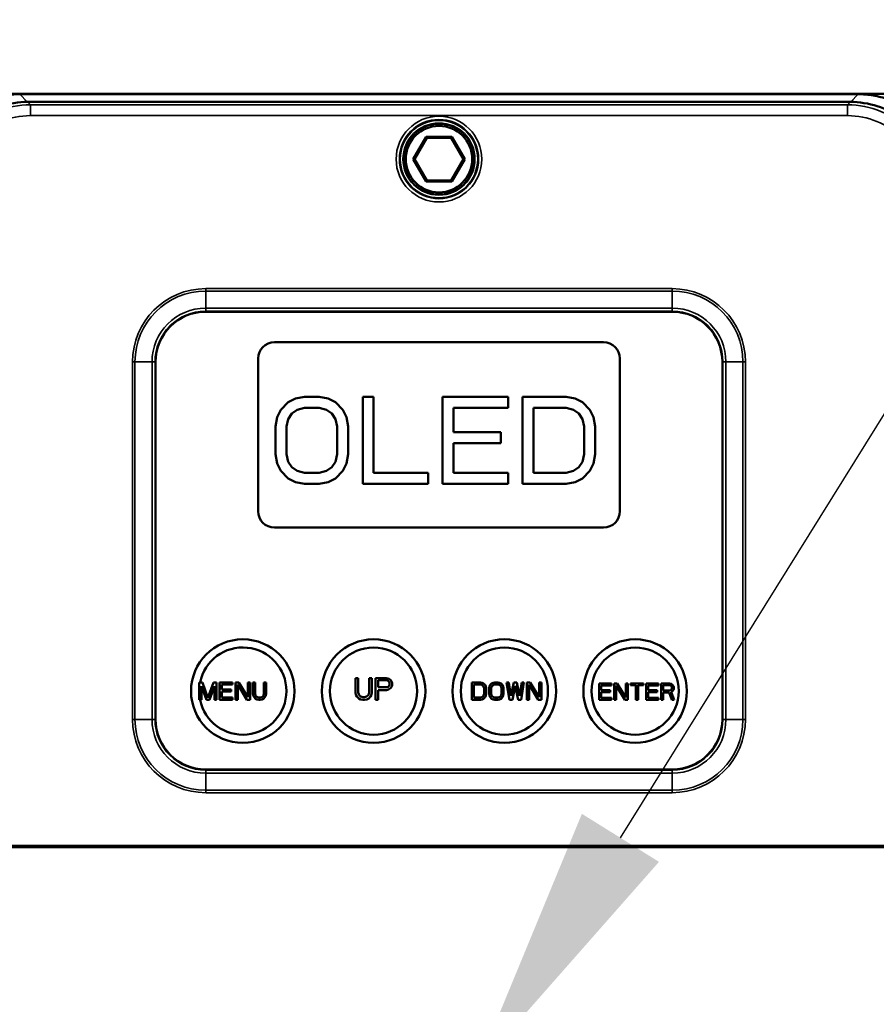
# Model space of a CAD drawing. Header units: millimetres. Extents: x 50 to 3176, y 50 to 2109.
# Tile 667 of 817: x 2328 to 2407, y 1074 to 1164. Entities that reach past the tile are written whole.
import ezdxf

# ---------------------------------------------------------------- set-up
doc = ezdxf.new("R2010")
doc.units = ezdxf.units.MM
doc.header["$LTSCALE"] = 10
for name, color, linetype, lineweight in [('Dimension (ISO)', 7, 'Continuous', 25), ('Visible (ISO)', 7, 'Continuous', 50), ('Visible Narrow (ISO)', 7, 'Continuous', 35)]:
    doc.layers.add(name, color=color, linetype=linetype, lineweight=lineweight)
doc.styles.add('Note Text (ANSI)', font='tahoma.ttf')
doc.dimstyles.new('Default (ISO)', dxfattribs={"dimscale": 10, "dimtxt": 1, "dimasz": 2.5, "dimexe": 3.175, "dimexo": 0, "dimgap": 0.762, "dimtad": 1, "dimrnd": 1e-08, "dimzin": 0, "dimdsep": 46, "dimtxsty": 'Note Text (ANSI)', "dimcen": 0.09, "dimdle": 10, "dimclrd": 1, "dimclre": 1, "dimclrt": 1, "dimazin": 0, "dimtfac": 3.5052, "dimtmove": 0, "dimatfit": 3, "dimfxl": 1, "dimtolj": 1, "dimtzin": 0, "dimlwd": -1, "dimlwe": -1, "dimarcsym": 0})

# ---------------------------------------------------------------- blocks, each defined once
blk = doc.blocks.new('*D13')
at = {"layer": 'Defpoints', "color": 0, "transparency": 16777216}
for p in [(2370.247, 1067.721), (2363.375, 1056.686)]:
    blk.add_point(p, dxfattribs=at)
at = {"layer": 'Dimension (ISO)', "color": 1, "transparency": 16777216}
for p, q in [((2383.462, 1088.942), (2521.218, 1310.149)), ((2363.375, 1056.686), (2370.247, 1067.721)), ((2350.159, 1035.464), (2336.944, 1014.243))]:
    blk.add_line(p, q, dxfattribs=at)
for points in [[(2379.925, 1091.145), (2386.999, 1086.74), (2370.247, 1067.721)], [(2346.622, 1037.667), (2353.696, 1033.262), (2363.375, 1056.686)]]:
    blk.add_solid(points, dxfattribs=at)
at = {"layer": 'Dimension (ISO)', "color": 1, "transparency": 16777216, "insert": (2422.55, 1190.872), "char_height": 10, "attachment_point": 1, "rotation": 58.08753, "style": 'Note Text (ANSI)'}
blk.add_mtext('\\A1;∅13.00 mm [∅0.512 in]', dxfattribs=at)

msp = doc.modelspace()

# ---------------------------------------------------------------- linework, layer by layer
at = {"layer": 'Visible (ISO)'}
for p, q in [((2226.3343, 1157.2033), (2507.2872, 1157.2033)), ((2328.3377, 1157.1603), (2405.2839, 1157.1603)), ((2329.0649, 1156.448), (2404.5567, 1156.448)), ((2365.628, 1153.2518), (2364.4453, 1151.2033)), ((2364.5608, 1151.2033), (2365.6858, 1153.1518)), ((2365.628, 1153.2518), (2367.9935, 1153.2518)), ((2365.6858, 1153.1518), (2365.628, 1153.2518)), ((2365.6858, 1153.1518), (2367.9358, 1153.1518)), ((2367.9358, 1153.1518), (2367.9935, 1153.2518)), ((2367.9358, 1153.1518), (2369.0608, 1151.2033)), ((2369.1762, 1151.2033), (2367.9935, 1153.2518)), ((2364.4453, 1151.2033), (2365.628, 1149.1547)), ((2364.5608, 1151.2033), (2364.4453, 1151.2033)), ((2365.6858, 1149.2547), (2364.5608, 1151.2033)), ((2369.0608, 1151.2033), (2367.9358, 1149.2547)), ((2367.9935, 1149.1547), (2369.1762, 1151.2033)), ((2369.0608, 1151.2033), (2369.1762, 1151.2033)), ((2365.6858, 1149.2547), (2365.628, 1149.1547)), ((2367.9935, 1149.1547), (2365.628, 1149.1547)), ((2367.9358, 1149.2547), (2365.6858, 1149.2547)), ((2367.9358, 1149.2547), (2367.9935, 1149.1547)), ((2388.2108, 1137.2033), (2345.4108, 1137.2033)), ((2381.9108, 1134.4033), (2351.7108, 1134.4033)), ((2350.2108, 1132.9033), (2350.2108, 1118.9033)), ((2383.4108, 1118.9033), (2383.4108, 1132.9033)), ((2340.8108, 1132.6033), (2340.8108, 1099.8033)), ((2392.8108, 1099.8033), (2392.8108, 1132.6033)), ((2352.9774, 1128.8926), (2353.6441, 1129.2331)), ((2353.6441, 1129.2331), (2354.4774, 1129.4033)), ((2355.8108, 1129.4033), (2354.4774, 1129.4033)), ((2355.8108, 1129.4033), (2356.6441, 1129.2331)), ((2356.6441, 1129.2331), (2357.3108, 1128.8926)), ((2359.8108, 1129.4033), (2359.8108, 1121.4033)), ((2360.8108, 1129.4033), (2359.8108, 1129.4033)), ((2360.8108, 1122.4246), (2360.8108, 1129.4033)), ((2373.1441, 1129.4033), (2367.1441, 1129.4033)), ((2367.1441, 1129.4033), (2367.1441, 1121.4033)), ((2373.1441, 1128.382), (2373.1441, 1129.4033)), ((2378.4774, 1129.4033), (2374.4774, 1129.4033)), ((2374.4774, 1129.4033), (2374.4774, 1121.4033)), ((2378.4774, 1129.4033), (2379.3108, 1129.2331)), ((2379.3108, 1129.2331), (2379.9774, 1128.8926)), ((2351.9774, 1127.5309), (2352.3108, 1128.2118)), ((2352.3108, 1128.2118), (2352.9774, 1128.8926)), ((2353.8108, 1128.2118), (2353.3108, 1127.8714)), ((2354.4774, 1128.382), (2353.8108, 1128.2118)), ((2354.4774, 1128.382), (2355.8108, 1128.382)), ((2356.4774, 1128.2118), (2355.8108, 1128.382)), ((2356.9774, 1127.8714), (2356.4774, 1128.2118)), ((2357.3108, 1128.8926), (2357.9774, 1128.2118)), ((2357.9774, 1128.2118), (2358.3108, 1127.5309)), ((2368.1441, 1126.1692), (2368.1441, 1128.382)), ((2368.1441, 1128.382), (2373.1441, 1128.382)), ((2375.4774, 1128.382), (2378.4774, 1128.382)), ((2375.4774, 1122.4246), (2375.4774, 1128.382)), ((2379.1441, 1128.2118), (2378.4774, 1128.382)), ((2379.6441, 1127.8714), (2379.1441, 1128.2118)), ((2379.9774, 1128.8926), (2380.6441, 1128.2118)), ((2380.6441, 1128.2118), (2380.9774, 1127.5309)), ((2351.8108, 1126.6799), (2351.9774, 1127.5309)), ((2352.9774, 1127.3607), (2352.8108, 1126.6799)), ((2353.3108, 1127.8714), (2352.9774, 1127.3607)), ((2357.3108, 1127.3607), (2356.9774, 1127.8714)), ((2357.4774, 1126.6799), (2357.3108, 1127.3607)), ((2358.3108, 1127.5309), (2358.4774, 1126.6799)), ((2379.9774, 1127.3607), (2379.6441, 1127.8714)), ((2380.1441, 1126.6799), (2379.9774, 1127.3607)), ((2380.9774, 1127.5309), (2381.1441, 1126.6799)), ((2351.8108, 1126.6799), (2351.8108, 1124.1267)), ((2352.8108, 1124.1267), (2352.8108, 1126.6799)), ((2357.4774, 1126.6799), (2357.4774, 1124.1267)), ((2358.4774, 1124.1267), (2358.4774, 1126.6799)), ((2380.1441, 1126.6799), (2380.1441, 1124.1267)), ((2381.1441, 1124.1267), (2381.1441, 1126.6799)), ((2372.4774, 1126.1692), (2368.1441, 1126.1692)), ((2372.4774, 1125.148), (2372.4774, 1126.1692)), ((2368.1441, 1122.4246), (2368.1441, 1125.148)), ((2368.1441, 1125.148), (2372.4774, 1125.148)), ((2351.9774, 1123.2756), (2351.8108, 1124.1267)), ((2352.8108, 1124.1267), (2352.9774, 1123.4458)), ((2357.3108, 1123.4458), (2357.4774, 1124.1267)), ((2358.4774, 1124.1267), (2358.3108, 1123.2756)), ((2379.9774, 1123.4458), (2380.1441, 1124.1267)), ((2381.1441, 1124.1267), (2380.9774, 1123.2756)), ((2352.3108, 1122.5948), (2351.9774, 1123.2756)), ((2352.9774, 1123.4458), (2353.3108, 1122.9352)), ((2353.3108, 1122.9352), (2353.8108, 1122.5948)), ((2356.4774, 1122.5948), (2356.9774, 1122.9352)), ((2356.9774, 1122.9352), (2357.3108, 1123.4458)), ((2358.3108, 1123.2756), (2357.9774, 1122.5948)), ((2379.1441, 1122.5948), (2379.6441, 1122.9352)), ((2379.6441, 1122.9352), (2379.9774, 1123.4458)), ((2380.9774, 1123.2756), (2380.6441, 1122.5948)), ((2352.9774, 1121.9139), (2352.3108, 1122.5948)), ((2353.6441, 1121.5735), (2352.9774, 1121.9139)), ((2353.8108, 1122.5948), (2354.4774, 1122.4246)), ((2355.8108, 1122.4246), (2354.4774, 1122.4246)), ((2355.8108, 1122.4246), (2356.4774, 1122.5948)), ((2357.3108, 1121.9139), (2356.6441, 1121.5735)), ((2357.9774, 1122.5948), (2357.3108, 1121.9139)), ((2365.8108, 1122.4246), (2360.8108, 1122.4246)), ((2365.8108, 1121.4033), (2365.8108, 1122.4246)), ((2373.1441, 1122.4246), (2368.1441, 1122.4246)), ((2373.1441, 1121.4033), (2373.1441, 1122.4246)), ((2378.4774, 1122.4246), (2375.4774, 1122.4246)), ((2378.4774, 1122.4246), (2379.1441, 1122.5948)), ((2379.9774, 1121.9139), (2379.3108, 1121.5735)), ((2380.6441, 1122.5948), (2379.9774, 1121.9139)), ((2354.4774, 1121.4033), (2353.6441, 1121.5735)), ((2354.4774, 1121.4033), (2355.8108, 1121.4033)), ((2356.6441, 1121.5735), (2355.8108, 1121.4033)), ((2359.8108, 1121.4033), (2365.8108, 1121.4033)), ((2367.1441, 1121.4033), (2373.1441, 1121.4033)), ((2374.4774, 1121.4033), (2378.4774, 1121.4033)), ((2379.3108, 1121.5735), (2378.4774, 1121.4033)), ((2351.7108, 1117.4033), (2381.9108, 1117.4033)), ((2344.8108, 1103.2033), (2344.8108, 1101.6033)), ((2345.1108, 1103.2033), (2344.8108, 1103.2033)), ((2345.4774, 1101.6033), (2345.0108, 1102.8629)), ((2345.0108, 1101.6033), (2345.0108, 1102.8629)), ((2345.1108, 1103.2033), (2345.6108, 1101.7735)), ((2345.6108, 1101.7735), (2346.1108, 1103.2033)), ((2346.2108, 1102.8629), (2345.7441, 1101.6033)), ((2346.4108, 1103.2033), (2346.1108, 1103.2033)), ((2346.2108, 1102.8629), (2346.2108, 1101.6033)), ((2346.4108, 1101.6033), (2346.4108, 1103.2033)), ((2346.6774, 1103.2033), (2346.6774, 1101.6033)), ((2347.8774, 1103.2033), (2346.6774, 1103.2033)), ((2346.8774, 1102.999), (2347.8774, 1102.999)), ((2346.8774, 1102.5565), (2346.8774, 1102.999)), ((2347.8774, 1102.999), (2347.8774, 1103.2033)), ((2348.1441, 1103.2033), (2348.1441, 1101.6033)), ((2348.4441, 1103.2033), (2348.1441, 1103.2033)), ((2348.3441, 1101.6033), (2348.3441, 1102.999)), ((2349.1774, 1101.6033), (2348.3441, 1102.999)), ((2348.4441, 1103.2033), (2349.2774, 1101.8416)), ((2349.2774, 1103.2033), (2349.2774, 1101.8416)), ((2349.4774, 1103.2033), (2349.2774, 1103.2033)), ((2349.4774, 1101.6033), (2349.4774, 1103.2033)), ((2349.7441, 1103.2033), (2349.7441, 1102.148)), ((2349.9441, 1103.2033), (2349.7441, 1103.2033)), ((2349.9441, 1102.148), (2349.9441, 1103.2033)), ((2350.7441, 1103.2033), (2350.7441, 1102.148)), ((2350.9441, 1103.2033), (2350.7441, 1103.2033)), ((2350.9441, 1102.148), (2350.9441, 1103.2033)), ((2359.1508, 1103.6033), (2359.1508, 1102.2841)), ((2359.4008, 1103.6033), (2359.1508, 1103.6033)), ((2359.4008, 1102.2841), (2359.4008, 1103.6033)), ((2360.4008, 1103.6033), (2360.4008, 1102.2841)), ((2360.6508, 1103.6033), (2360.4008, 1103.6033)), ((2360.6508, 1102.2841), (2360.6508, 1103.6033)), ((2360.9841, 1103.6033), (2360.9841, 1101.6033)), ((2361.9841, 1103.6033), (2360.9841, 1103.6033)), ((2361.2341, 1102.7522), (2361.2341, 1103.3905)), ((2361.2341, 1103.3905), (2362.0258, 1103.3905)), ((2361.9841, 1103.6033), (2362.1924, 1103.5607)), ((2362.1508, 1103.348), (2362.0258, 1103.3905)), ((2362.2341, 1103.2629), (2362.1508, 1103.348)), ((2362.1508, 1102.7948), (2362.2341, 1102.8799)), ((2362.1924, 1103.5607), (2362.3591, 1103.4331)), ((2362.2758, 1103.1352), (2362.2341, 1103.2629)), ((2362.2341, 1102.8799), (2362.2758, 1103.0075)), ((2362.2758, 1103.1352), (2362.2758, 1103.0075)), ((2362.3591, 1103.4331), (2362.4841, 1103.2629)), ((2362.4841, 1102.8373), (2362.3591, 1102.6671)), ((2362.4841, 1103.2629), (2362.5258, 1103.1352)), ((2362.5258, 1102.965), (2362.4841, 1102.8373)), ((2362.5258, 1102.965), (2362.5258, 1103.1352)), ((2370.6108, 1103.2033), (2369.8108, 1103.2033)), ((2369.8108, 1103.2033), (2369.8108, 1101.6033)), ((2370.0108, 1102.999), (2370.6108, 1102.999)), ((2370.0108, 1101.8075), (2370.0108, 1102.999)), ((2370.6108, 1103.2033), (2370.7774, 1103.1692)), ((2370.7441, 1102.965), (2370.6108, 1102.999)), ((2370.8441, 1102.8969), (2370.7441, 1102.965)), ((2370.7774, 1103.1692), (2370.9108, 1103.1012)), ((2370.9108, 1102.7948), (2370.8441, 1102.8969)), ((2370.9108, 1103.1012), (2371.0441, 1102.965)), ((2371.0441, 1102.965), (2371.1108, 1102.8288)), ((2371.1108, 1102.8288), (2371.1441, 1102.6586)), ((2371.4108, 1102.6586), (2371.4441, 1102.8288)), ((2371.4441, 1102.8288), (2371.5108, 1102.965)), ((2371.5108, 1102.965), (2371.6441, 1103.1012)), ((2371.6441, 1103.1012), (2371.7774, 1103.1692)), ((2371.7108, 1102.8969), (2371.6441, 1102.7948)), ((2371.8108, 1102.965), (2371.7108, 1102.8969)), ((2371.7774, 1103.1692), (2371.9441, 1103.2033)), ((2371.9441, 1102.999), (2371.8108, 1102.965)), ((2372.2108, 1103.2033), (2371.9441, 1103.2033)), ((2371.9441, 1102.999), (2372.2108, 1102.999)), ((2372.2108, 1103.2033), (2372.3774, 1103.1692)), ((2372.3441, 1102.965), (2372.2108, 1102.999)), ((2372.4441, 1102.8969), (2372.3441, 1102.965)), ((2372.3774, 1103.1692), (2372.5108, 1103.1012)), ((2372.5108, 1102.7948), (2372.4441, 1102.8969)), ((2372.5108, 1103.1012), (2372.6441, 1102.965)), ((2372.6441, 1102.965), (2372.7108, 1102.8288)), ((2372.7108, 1102.8288), (2372.7441, 1102.6586)), ((2373.2774, 1101.6033), (2373.0108, 1103.2033)), ((2373.2108, 1103.2033), (2373.0108, 1103.2033)), ((2373.2108, 1103.2033), (2373.4108, 1101.9777)), ((2373.4108, 1101.9777), (2373.6774, 1103.2033)), ((2373.8108, 1102.8969), (2373.5441, 1101.6033)), ((2373.9441, 1103.2033), (2373.6774, 1103.2033)), ((2374.0774, 1101.6033), (2373.8108, 1102.8969)), ((2373.9441, 1103.2033), (2374.2108, 1101.9777)), ((2374.2108, 1101.9777), (2374.4108, 1103.2033)), ((2374.6108, 1103.2033), (2374.3441, 1101.6033)), ((2374.6108, 1103.2033), (2374.4108, 1103.2033)), ((2374.8774, 1103.2033), (2374.8774, 1101.6033)), ((2375.1774, 1103.2033), (2374.8774, 1103.2033)), ((2375.0774, 1101.6033), (2375.0774, 1102.999)), ((2375.9108, 1101.6033), (2375.0774, 1102.999)), ((2375.1774, 1103.2033), (2376.0108, 1101.8416)), ((2376.0108, 1103.2033), (2376.0108, 1101.8416)), ((2376.2108, 1103.2033), (2376.0108, 1103.2033)), ((2376.2108, 1101.6033), (2376.2108, 1103.2033)), ((2381.5108, 1103.1033), (2381.5108, 1101.6033)), ((2382.6358, 1103.1033), (2381.5108, 1103.1033)), ((2381.6983, 1102.9118), (2382.6358, 1102.9118)), ((2381.6983, 1102.4969), (2381.6983, 1102.9118)), ((2382.6358, 1102.9118), (2382.6358, 1103.1033)), ((2382.8858, 1103.1033), (2382.8858, 1101.6033)), ((2383.167, 1103.1033), (2382.8858, 1103.1033)), ((2383.0733, 1101.6033), (2383.0733, 1102.9118)), ((2383.8545, 1101.6033), (2383.0733, 1102.9118)), ((2383.167, 1103.1033), (2383.9483, 1101.8267)), ((2383.9483, 1103.1033), (2383.9483, 1101.8267)), ((2384.1358, 1103.1033), (2383.9483, 1103.1033)), ((2384.1358, 1101.6033), (2384.1358, 1103.1033)), ((2385.5733, 1103.1033), (2384.3858, 1103.1033)), ((2384.3858, 1103.1033), (2384.3858, 1102.9437)), ((2384.3858, 1102.9437), (2384.8858, 1102.9437)), ((2384.8858, 1102.9437), (2384.8858, 1101.6033)), ((2385.0733, 1102.9437), (2385.5733, 1102.9437)), ((2385.0733, 1101.6033), (2385.0733, 1102.9437)), ((2385.5733, 1102.9437), (2385.5733, 1103.1033)), ((2385.8233, 1103.1033), (2385.8233, 1101.6033)), ((2386.9483, 1103.1033), (2385.8233, 1103.1033)), ((2386.0108, 1102.9118), (2386.9483, 1102.9118)), ((2386.0108, 1102.4969), (2386.0108, 1102.9118)), ((2386.9483, 1102.9118), (2386.9483, 1103.1033)), ((2387.1983, 1103.1033), (2387.1983, 1101.6033)), ((2387.9483, 1103.1033), (2387.1983, 1103.1033)), ((2387.3858, 1102.465), (2387.3858, 1102.9437)), ((2387.3858, 1102.9437), (2387.9795, 1102.9437)), ((2387.9483, 1103.1033), (2388.1045, 1103.0714)), ((2388.0733, 1102.9118), (2387.9795, 1102.9437)), ((2388.1358, 1102.848), (2388.0733, 1102.9118)), ((2388.1045, 1103.0714), (2388.2295, 1102.9756)), ((2388.167, 1102.7522), (2388.1358, 1102.848)), ((2388.2295, 1102.9756), (2388.3233, 1102.848)), ((2388.3233, 1102.848), (2388.3545, 1102.7522)), ((2347.7441, 1102.5565), (2346.8774, 1102.5565)), ((2346.8774, 1102.3522), (2347.7441, 1102.3522)), ((2346.8774, 1101.8075), (2346.8774, 1102.3522)), ((2347.7441, 1102.3522), (2347.7441, 1102.5565)), ((2349.7774, 1101.9777), (2349.7441, 1102.148)), ((2349.8441, 1101.8416), (2349.7774, 1101.9777)), ((2349.9441, 1102.148), (2349.9774, 1102.0118)), ((2349.9774, 1102.0118), (2350.0441, 1101.9097)), ((2350.6441, 1101.9097), (2350.7108, 1102.0118)), ((2350.7108, 1102.0118), (2350.7441, 1102.148)), ((2350.9108, 1101.9777), (2350.8441, 1101.8416)), ((2350.9441, 1102.148), (2350.9108, 1101.9777)), ((2359.1924, 1102.0714), (2359.1508, 1102.2841)), ((2359.2758, 1101.9012), (2359.1924, 1102.0714)), ((2359.4008, 1102.2841), (2359.4424, 1102.1139)), ((2359.4424, 1102.1139), (2359.5258, 1101.9863)), ((2359.5258, 1101.9863), (2359.6508, 1101.9012)), ((2360.1508, 1101.9012), (2360.2758, 1101.9863)), ((2360.2758, 1101.9863), (2360.3591, 1102.1139)), ((2360.3591, 1102.1139), (2360.4008, 1102.2841)), ((2360.6091, 1102.0714), (2360.5258, 1101.9012)), ((2360.6508, 1102.2841), (2360.6091, 1102.0714)), ((2362.0258, 1102.7522), (2361.2341, 1102.7522)), ((2361.2341, 1102.4969), (2361.9841, 1102.4969)), ((2361.2341, 1101.6033), (2361.2341, 1102.4969)), ((2362.1924, 1102.5395), (2361.9841, 1102.4969)), ((2362.0258, 1102.7522), (2362.1508, 1102.7948)), ((2362.3591, 1102.6671), (2362.1924, 1102.5395)), ((2370.8441, 1101.9097), (2370.9108, 1102.0118)), ((2370.9441, 1102.6586), (2370.9108, 1102.7948)), ((2370.9108, 1102.0118), (2370.9441, 1102.148)), ((2370.9441, 1102.6586), (2370.9441, 1102.148)), ((2371.1108, 1101.9777), (2371.0441, 1101.8416)), ((2371.1441, 1102.148), (2371.1108, 1101.9777)), ((2371.1441, 1102.148), (2371.1441, 1102.6586)), ((2371.4108, 1102.6586), (2371.4108, 1102.148)), ((2371.4441, 1101.9777), (2371.4108, 1102.148)), ((2371.5108, 1101.8416), (2371.4441, 1101.9777)), ((2371.6441, 1102.7948), (2371.6108, 1102.6586)), ((2371.6108, 1102.148), (2371.6108, 1102.6586)), ((2371.6108, 1102.148), (2371.6441, 1102.0118)), ((2371.6441, 1102.0118), (2371.7108, 1101.9097)), ((2372.4441, 1101.9097), (2372.5108, 1102.0118)), ((2372.5441, 1102.6586), (2372.5108, 1102.7948)), ((2372.5108, 1102.0118), (2372.5441, 1102.148)), ((2372.5441, 1102.6586), (2372.5441, 1102.148)), ((2372.7108, 1101.9777), (2372.6441, 1101.8416)), ((2372.7441, 1102.148), (2372.7108, 1101.9777)), ((2372.7441, 1102.148), (2372.7441, 1102.6586)), ((2382.5108, 1102.4969), (2381.6983, 1102.4969)), ((2381.6983, 1102.3054), (2382.5108, 1102.3054)), ((2381.6983, 1101.7948), (2381.6983, 1102.3054)), ((2382.5108, 1102.3054), (2382.5108, 1102.4969)), ((2386.8233, 1102.4969), (2386.0108, 1102.4969)), ((2386.0108, 1102.3054), (2386.8233, 1102.3054)), ((2386.0108, 1101.7948), (2386.0108, 1102.3054)), ((2386.8233, 1102.3054), (2386.8233, 1102.4969)), ((2387.9795, 1102.465), (2387.3858, 1102.465)), ((2387.3858, 1102.2735), (2387.917, 1102.2735)), ((2387.3858, 1101.6033), (2387.3858, 1102.2735)), ((2388.167, 1101.6033), (2387.917, 1102.2735)), ((2387.9795, 1102.465), (2388.0733, 1102.4969)), ((2388.0733, 1102.4969), (2388.1358, 1102.5607)), ((2388.2295, 1102.4012), (2388.1045, 1102.3373)), ((2388.1045, 1102.3373), (2388.3858, 1101.6033)), ((2388.1358, 1102.5607), (2388.167, 1102.6565)), ((2388.167, 1102.7522), (2388.167, 1102.6565)), ((2388.3233, 1102.5288), (2388.2295, 1102.4012)), ((2388.3545, 1102.6246), (2388.3233, 1102.5288)), ((2388.3545, 1102.6246), (2388.3545, 1102.7522)), ((2344.8108, 1101.6033), (2345.0108, 1101.6033)), ((2345.4774, 1101.6033), (2345.7441, 1101.6033)), ((2346.2108, 1101.6033), (2346.4108, 1101.6033)), ((2346.6774, 1101.6033), (2347.8774, 1101.6033)), ((2347.8774, 1101.8075), (2346.8774, 1101.8075)), ((2347.8774, 1101.6033), (2347.8774, 1101.8075)), ((2348.1441, 1101.6033), (2348.3441, 1101.6033)), ((2349.1774, 1101.6033), (2349.4774, 1101.6033)), ((2349.9774, 1101.7054), (2349.8441, 1101.8416)), ((2350.1108, 1101.6373), (2349.9774, 1101.7054)), ((2350.0441, 1101.9097), (2350.1441, 1101.8416)), ((2350.2774, 1101.6033), (2350.1108, 1101.6373)), ((2350.1441, 1101.8416), (2350.2774, 1101.8075)), ((2350.4108, 1101.8075), (2350.2774, 1101.8075)), ((2350.2774, 1101.6033), (2350.4108, 1101.6033)), ((2350.4108, 1101.8075), (2350.5441, 1101.8416)), ((2350.5774, 1101.6373), (2350.4108, 1101.6033)), ((2350.5441, 1101.8416), (2350.6441, 1101.9097)), ((2350.7108, 1101.7054), (2350.5774, 1101.6373)), ((2350.8441, 1101.8416), (2350.7108, 1101.7054)), ((2359.4424, 1101.7309), (2359.2758, 1101.9012)), ((2359.6091, 1101.6458), (2359.4424, 1101.7309)), ((2359.8174, 1101.6033), (2359.6091, 1101.6458)), ((2359.6508, 1101.9012), (2359.8174, 1101.8586)), ((2359.9841, 1101.8586), (2359.8174, 1101.8586)), ((2359.8174, 1101.6033), (2359.9841, 1101.6033)), ((2359.9841, 1101.8586), (2360.1508, 1101.9012)), ((2360.1924, 1101.6458), (2359.9841, 1101.6033)), ((2360.3591, 1101.7309), (2360.1924, 1101.6458)), ((2360.5258, 1101.9012), (2360.3591, 1101.7309)), ((2360.9841, 1101.6033), (2361.2341, 1101.6033)), ((2369.8108, 1101.6033), (2370.6108, 1101.6033)), ((2370.6108, 1101.8075), (2370.0108, 1101.8075)), ((2370.6108, 1101.8075), (2370.7441, 1101.8416)), ((2370.7774, 1101.6373), (2370.6108, 1101.6033)), ((2370.7441, 1101.8416), (2370.8441, 1101.9097)), ((2370.9108, 1101.7054), (2370.7774, 1101.6373)), ((2371.0441, 1101.8416), (2370.9108, 1101.7054)), ((2371.6441, 1101.7054), (2371.5108, 1101.8416)), ((2371.7774, 1101.6373), (2371.6441, 1101.7054)), ((2371.7108, 1101.9097), (2371.8108, 1101.8416)), ((2371.9441, 1101.6033), (2371.7774, 1101.6373)), ((2371.8108, 1101.8416), (2371.9441, 1101.8075)), ((2372.2108, 1101.8075), (2371.9441, 1101.8075)), ((2371.9441, 1101.6033), (2372.2108, 1101.6033)), ((2372.2108, 1101.8075), (2372.3441, 1101.8416)), ((2372.3774, 1101.6373), (2372.2108, 1101.6033)), ((2372.3441, 1101.8416), (2372.4441, 1101.9097)), ((2372.5108, 1101.7054), (2372.3774, 1101.6373)), ((2372.6441, 1101.8416), (2372.5108, 1101.7054)), ((2373.2774, 1101.6033), (2373.5441, 1101.6033)), ((2374.0774, 1101.6033), (2374.3441, 1101.6033)), ((2374.8774, 1101.6033), (2375.0774, 1101.6033)), ((2375.9108, 1101.6033), (2376.2108, 1101.6033)), ((2381.5108, 1101.6033), (2382.6358, 1101.6033)), ((2382.6358, 1101.7948), (2381.6983, 1101.7948)), ((2382.6358, 1101.6033), (2382.6358, 1101.7948)), ((2382.8858, 1101.6033), (2383.0733, 1101.6033)), ((2383.8545, 1101.6033), (2384.1358, 1101.6033)), ((2384.8858, 1101.6033), (2385.0733, 1101.6033)), ((2385.8233, 1101.6033), (2386.9483, 1101.6033)), ((2386.9483, 1101.7948), (2386.0108, 1101.7948)), ((2386.9483, 1101.6033), (2386.9483, 1101.7948)), ((2387.1983, 1101.6033), (2387.3858, 1101.6033)), ((2388.167, 1101.6033), (2388.3858, 1101.6033)), ((2345.4108, 1095.2033), (2388.2108, 1095.2033)), ((2182.3108, 1088.2033), (2551.3108, 1088.2033))]:
    msp.add_line(p, q, dxfattribs=at)
for centre, radius in [((2366.8108, 1151.2033), 3.25), ((2366.8108, 1151.2033), 3.05), ((2348.8108, 1102.4033), 4.75), ((2360.8108, 1102.4033), 4.75), ((2372.8108, 1102.4033), 4.75), ((2384.8108, 1102.4033), 4.75), ((2360.8108, 1102.4033), 4), ((2372.8108, 1102.4033), 4), ((2384.8108, 1102.4033), 4)]:
    msp.add_circle(centre, radius, dxfattribs=at)
for centre, radius, start, end in [((2345.4108, 1132.6033), 4.6, 90, 180), ((2388.2108, 1132.6033), 4.6, 0, 90), ((2351.7108, 1132.9033), 1.5, 90, 180), ((2381.9108, 1132.9033), 1.5, 0, 90), ((2351.7108, 1118.9033), 1.5, 180, 270), ((2381.9108, 1118.9033), 1.5, 270, 0), ((2348.8108, 1102.4033), 4, 191.536959, 168.463041), ((2345.4108, 1099.8033), 4.6, 180, 270), ((2388.2108, 1099.8033), 4.6, 270, 0)]:
    msp.add_arc(centre, radius, start, end, dxfattribs=at)
for points, knots in [([(2328.3377, 1157.1602), (2327.8711, 1157.1603), (2327.4045, 1157.1194), (2326.4855, 1156.9569), (2326.0332, 1156.8354), (2325.1565, 1156.5154), (2324.7323, 1156.317), (2323.9247, 1155.8493), (2323.5415, 1155.58), (2322.8277, 1154.9789), (2322.4972, 1154.647), (2322.1981, 1154.2888)], [4.71234798, 4.71234798, 4.71234798, 4.71234798, 4.88735095, 4.88735095, 5.06235392, 5.06235392, 5.23735689, 5.23735689, 5.41235987, 5.41235987, 5.58736284, 5.58736284, 5.58736284, 5.58736284]), ([(2411.4232, 1154.289), (2411.1241, 1154.6471), (2410.7936, 1154.979), (2410.0799, 1155.5801), (2409.6967, 1155.8494), (2408.8892, 1156.317), (2408.4649, 1156.5155), (2407.5883, 1156.8354), (2407.136, 1156.9569), (2406.217, 1157.1193), (2405.7505, 1157.1602), (2405.2839, 1157.1602)], [3.83742447, 3.83742447, 3.83742447, 3.83742447, 4.0124279, 4.0124279, 4.18743134, 4.18743134, 4.36243477, 4.36243477, 4.5374382, 4.5374382, 4.71244163, 4.71244163, 4.71244163, 4.71244163]), ([(2329.0649, 1156.448), (2328.2272, 1156.448), (2327.3897, 1156.3154), (2325.7964, 1155.7978), (2325.0409, 1155.4128), (2323.6855, 1154.4281), (2323.0859, 1153.8285), (2322.1012, 1152.4732), (2321.7163, 1151.7176), (2321.1986, 1150.1243), (2321.066, 1149.2868), (2321.0661, 1148.4492)], [4.7123358, 4.7123358, 4.7123358, 4.7123358, 5.0265162, 5.0265162, 5.3406966, 5.3406966, 5.6548771, 5.6548771, 5.9690575, 5.9690575, 6.2832379, 6.2832379, 6.2832379, 6.2832379]), ([(2412.5555, 1148.4492), (2412.5555, 1149.2868), (2412.4229, 1150.1243), (2411.9053, 1151.7176), (2411.5203, 1152.4732), (2410.5356, 1153.8285), (2409.936, 1154.4281), (2408.5807, 1155.4128), (2407.8251, 1155.7978), (2406.2318, 1156.3154), (2405.3943, 1156.448), (2404.5567, 1156.448)], [4.7123358, 4.7123358, 4.7123358, 4.7123358, 5.0265162, 5.0265162, 5.3406966, 5.3406966, 5.6548771, 5.6548771, 5.9690575, 5.9690575, 6.2832379, 6.2832379, 6.2832379, 6.2832379])]:
    msp.add_open_spline(points, degree=3, knots=knots, dxfattribs=at)
at = {"layer": 'Visible Narrow (ISO)'}
for p, q in [((2329.0358, 1156.462), (2328.3377, 1157.1602)), ((2328.3377, 1157.1602), (2328.3377, 1157.1602)), ((2405.2839, 1157.1602), (2328.3377, 1157.1602)), ((2405.2839, 1157.1602), (2404.5857, 1156.462)), ((2329.0358, 1156.462), (2404.5857, 1156.462)), ((2329.0649, 1156.448), (2329.0649, 1156.448)), ((2404.5567, 1156.448), (2329.0649, 1156.448)), ((2329.3217, 1156.1911), (2329.0649, 1156.448)), ((2329.3216, 1155.1913), (2329.3217, 1156.1911)), ((2329.3217, 1156.1911), (2404.2998, 1156.1911)), ((2404.2999, 1155.1913), (2404.2998, 1156.1911)), ((2404.5567, 1156.448), (2404.2999, 1156.1911)), ((2404.5567, 1156.448), (2404.5567, 1156.448)), ((2404.2999, 1155.1913), (2329.3217, 1155.1913)), ((2345.4108, 1139.3213), (2388.2108, 1139.3213)), ((2345.4108, 1139.0977), (2345.4108, 1139.3213)), ((2345.4108, 1139.0977), (2345.4108, 1137.5327)), ((2388.2108, 1139.0977), (2345.4108, 1139.0977)), ((2388.2108, 1139.3213), (2388.2108, 1139.0977)), ((2388.2108, 1137.5327), (2388.2108, 1139.0977)), ((2345.4108, 1137.5327), (2388.2108, 1137.5327)), ((2345.4108, 1137.2565), (2345.4108, 1137.5327)), ((2388.2108, 1137.2565), (2345.4108, 1137.2565)), ((2345.4108, 1137.2565), (2345.4108, 1137.2033)), ((2388.2108, 1137.5327), (2388.2108, 1137.2565)), ((2388.2108, 1137.2033), (2388.2108, 1137.2565)), ((2338.6927, 1099.8033), (2338.6927, 1132.6033)), ((2338.6927, 1132.6033), (2338.9163, 1132.6033)), ((2340.4814, 1132.6033), (2338.9163, 1132.6033)), ((2338.9163, 1132.6033), (2338.9163, 1099.8033)), ((2340.4814, 1132.6033), (2340.7576, 1132.6033)), ((2340.4814, 1099.8033), (2340.4814, 1132.6033)), ((2340.7576, 1132.6033), (2340.7576, 1099.8033)), ((2340.8108, 1132.6033), (2340.7576, 1132.6033)), ((2392.8639, 1132.6033), (2392.8108, 1132.6033)), ((2392.8639, 1099.8033), (2392.8639, 1132.6033)), ((2392.8639, 1132.6033), (2393.1402, 1132.6033)), ((2393.1402, 1132.6033), (2393.1402, 1099.8033)), ((2394.7052, 1132.6033), (2393.1402, 1132.6033)), ((2394.7052, 1132.6033), (2394.9288, 1132.6033)), ((2394.7052, 1099.8033), (2394.7052, 1132.6033)), ((2394.9288, 1132.6033), (2394.9288, 1099.8033)), ((2338.9163, 1099.8033), (2338.6927, 1099.8033)), ((2338.9163, 1099.8033), (2340.4814, 1099.8033)), ((2340.7576, 1099.8033), (2340.4814, 1099.8033)), ((2340.7576, 1099.8033), (2340.8108, 1099.8033)), ((2392.8108, 1099.8033), (2392.8639, 1099.8033)), ((2393.1402, 1099.8033), (2392.8639, 1099.8033)), ((2393.1402, 1099.8033), (2394.7052, 1099.8033)), ((2394.9288, 1099.8033), (2394.7052, 1099.8033)), ((2345.4108, 1095.2033), (2345.4108, 1095.1501)), ((2345.4108, 1094.8739), (2345.4108, 1095.1501)), ((2345.4108, 1095.1501), (2388.2108, 1095.1501)), ((2388.2108, 1094.8739), (2345.4108, 1094.8739)), ((2345.4108, 1094.8739), (2345.4108, 1093.3089)), ((2388.2108, 1095.1501), (2388.2108, 1095.2033)), ((2388.2108, 1095.1501), (2388.2108, 1094.8739)), ((2388.2108, 1093.3089), (2388.2108, 1094.8739)), ((2345.4108, 1093.3089), (2388.2108, 1093.3089)), ((2345.4108, 1093.0852), (2345.4108, 1093.3089)), ((2388.2108, 1093.0852), (2345.4108, 1093.0852)), ((2388.2108, 1093.3089), (2388.2108, 1093.0852)), ((2551.3108, 1088.0533), (2182.3108, 1088.0533))]:
    msp.add_line(p, q, dxfattribs=at)
for radius in [3.9321, 3.6321, 3.5543, 3.3043]:
    msp.add_circle((2366.8108, 1151.2033), radius, dxfattribs=at)
for centre, radius, start, end in [((2329.3213, 1148.1928), 6.9986, 89.996994, 180.00288), ((2404.3002, 1148.1927), 6.9986, 359.996989, 90.002882), ((2345.4108, 1132.6033), 6.718, 90, 180), ((2345.4108, 1132.6033), 6.4944, 90, 180), ((2388.2108, 1132.6033), 6.718, 0, 90), ((2388.2108, 1132.6033), 6.4944, 0, 90), ((2345.4108, 1132.6033), 4.9294, 90, 180), ((2345.4108, 1132.6033), 4.6532, 90, 180), ((2388.2108, 1132.6033), 4.9294, 0, 90), ((2388.2108, 1132.6033), 4.6532, 0, 90), ((2345.4108, 1099.8033), 6.718, 180, 270), ((2345.4108, 1099.8033), 6.4944, 180, 270), ((2345.4108, 1099.8033), 4.9294, 180, 270), ((2345.4108, 1099.8033), 4.6532, 180, 270), ((2388.2108, 1099.8033), 6.718, 270, 0), ((2388.2108, 1099.8033), 4.6532, 270, 0), ((2388.2108, 1099.8033), 4.9294, 270, 0), ((2388.2108, 1099.8033), 6.4944, 270, 0)]:
    msp.add_arc(centre, radius, start, end, dxfattribs=at)
for centre, major_axis, ratio, start_param, end_param in [((2405.2839, 1156.5602), (0, 0.6), 0.0000116, 6.2714906, 6.2831833), ((2329.0381, 1148.4609), (-5.6583, 5.6585), 0.9997259, 5.497955, 7.0684474), ((2329.3216, 1148.1924), (-5.6559, -5.656), 0.9999952, 3.9269811, 5.4977906), ((2329.0358, 1156.062), (0, 0.4), 0.0000173, 6.0167645, 6.2656839), ((2404.2999, 1148.1924), (-5.656, 5.6559), 0.9999952, 3.9269811, 5.4977906), ((2404.5858, 1156.0621), (0, 0.4), 0.0000177, 0.0175076, 0.2664511), ((2404.5834, 1148.4609), (5.6585, 5.6583), 0.9997259, 5.4979538, 7.0684459)]:
    msp.add_ellipse(centre, major_axis=major_axis, ratio=ratio, start_param=start_param, end_param=end_param, dxfattribs=at)
for points, knots in [([(2405.2839, 1157.1601), (2405.4942, 1157.1601), (2405.7045, 1157.1519), (2406.1238, 1157.1187), (2406.3328, 1157.0939), (2406.7483, 1157.0278), (2406.9547, 1156.9865), (2407.2186, 1156.9229), (2407.2778, 1156.9079), (2407.5396, 1156.8384), (2407.7401, 1156.7766), (2408.1357, 1156.6375), (2408.3308, 1156.5601), (2408.7142, 1156.3903), (2408.9026, 1156.2979), (2409.1424, 1156.1683), (2409.1975, 1156.1377), (2409.4349, 1156.002), (2409.6135, 1155.8904), (2409.9613, 1155.6534), (2410.1306, 1155.5281), (2410.4586, 1155.2644), (2410.6175, 1155.1261), (2410.8147, 1154.9402), (2410.8583, 1154.8981), (2410.9015, 1154.8556)], [0, 0, 0, 0, 0.10129482, 0.10129482, 0.20258487, 0.20258487, 0.30390895, 0.30390895, 0.33333333, 0.33333333, 0.43434547, 0.43434547, 0.53533903, 0.53533903, 0.63632417, 0.63632417, 0.66666667, 0.66666667, 0.76804481, 0.76804481, 0.86942043, 0.86942043, 0.97080374, 0.97080374, 1, 1, 1, 1]), ([(2321.0661, 1148.4492), (2321.0661, 1148.6595), (2321.0744, 1148.8698), (2321.1075, 1149.2892), (2321.1324, 1149.4982), (2321.1933, 1149.8814), (2321.2271, 1150.056), (2321.3135, 1150.4344), (2321.3684, 1150.6376), (2321.494, 1151.0392), (2321.5648, 1151.2375), (2321.7095, 1151.5974), (2321.7812, 1151.76), (2321.9495, 1152.1094), (2322.0482, 1152.2953), (2322.2599, 1152.6586), (2322.3729, 1152.8361), (2322.5941, 1153.1549), (2322.7003, 1153.2976), (2322.9422, 1153.6009), (2323.0798, 1153.7601), (2323.367, 1154.0672), (2323.5167, 1154.215), (2323.8033, 1154.4766), (2323.9386, 1154.5921), (2324.242, 1154.8341), (2324.4115, 1154.9587), (2324.7599, 1155.1941), (2324.9388, 1155.305), (2325.2764, 1155.4963), (2325.434, 1155.5787), (2325.7836, 1155.7471), (2325.9767, 1155.8309), (2326.369, 1155.983), (2326.5681, 1156.0513), (2326.9398, 1156.1626), (2327.1116, 1156.2079), (2327.4898, 1156.2942), (2327.6966, 1156.3329), (2328.1128, 1156.3939), (2328.3221, 1156.4162), (2328.7093, 1156.442), (2328.8871, 1156.448), (2329.0649, 1156.448)], [0, 0, 0, 0, 0.0502092, 0.0502092, 0.1004229, 0.1004229, 0.1428571, 0.1428571, 0.1930824, 0.1930824, 0.2433113, 0.2433113, 0.2857143, 0.2857143, 0.3359187, 0.3359187, 0.3861263, 0.3861263, 0.4285714, 0.4285714, 0.4787723, 0.4787723, 0.528976, 0.528976, 0.5714286, 0.5714286, 0.6216333, 0.6216333, 0.6718405, 0.6718405, 0.7142857, 0.7142857, 0.7645094, 0.7645094, 0.8147349, 0.8147349, 0.8571429, 0.8571429, 0.9073487, 0.9073487, 0.9575559, 0.9575559, 1, 1, 1, 1]), ([(2404.5567, 1156.448), (2404.767, 1156.448), (2404.9773, 1156.4397), (2405.3967, 1156.4065), (2405.6057, 1156.3817), (2405.9889, 1156.3207), (2406.1635, 1156.2869), (2406.5419, 1156.2006), (2406.7451, 1156.1457), (2407.1467, 1156.02), (2407.3449, 1155.9493), (2407.7049, 1155.8046), (2407.8675, 1155.7328), (2408.2169, 1155.5646), (2408.4027, 1155.4659), (2408.7661, 1155.2541), (2408.9436, 1155.1411), (2409.2624, 1154.9199), (2409.405, 1154.8137), (2409.7084, 1154.5718), (2409.8676, 1154.4343), (2410.1746, 1154.147), (2410.3225, 1153.9973), (2410.5841, 1153.7108), (2410.6996, 1153.5755), (2410.9415, 1153.2721), (2411.0661, 1153.1025), (2411.3016, 1152.7541), (2411.4125, 1152.5753), (2411.6037, 1152.2377), (2411.6862, 1152.0801), (2411.8546, 1151.7304), (2411.9384, 1151.5373), (2412.0905, 1151.1451), (2412.1588, 1150.9459), (2412.2701, 1150.5743), (2412.3154, 1150.4024), (2412.4017, 1150.0243), (2412.4404, 1149.8174), (2412.5014, 1149.4013), (2412.5237, 1149.192), (2412.5495, 1148.8048), (2412.5555, 1148.627), (2412.5555, 1148.4492)], [0, 0, 0, 0, 0.0502092, 0.0502092, 0.1004229, 0.1004229, 0.1428571, 0.1428571, 0.1930824, 0.1930824, 0.2433113, 0.2433113, 0.2857143, 0.2857143, 0.3359187, 0.3359187, 0.3861263, 0.3861263, 0.4285714, 0.4285714, 0.4787723, 0.4787723, 0.528976, 0.528976, 0.5714286, 0.5714286, 0.6216333, 0.6216333, 0.6718405, 0.6718405, 0.7142857, 0.7142857, 0.7645094, 0.7645094, 0.8147349, 0.8147349, 0.8571429, 0.8571429, 0.9073487, 0.9073487, 0.9575559, 0.9575559, 1, 1, 1, 1])]:
    msp.add_open_spline(points, degree=3, knots=knots, dxfattribs=at)

# ---------------------------------------------------------------- dimensions: what is measured, and where the dimension line sits
at = {"layer": 'Dimension (ISO)', "color": 1, "true_color": 0xff0000}
dim = msp.add_diameter_dim_2p(p1=(2363.3747, 1056.6857), p2=(2370.2468, 1067.7208), text='<> mm [∅0.512 in]', dimstyle='Default (ISO)', override={"dimgap": 0.762, "dimdec": 2, "dimlfac": 1, "dimpost": '', "dimtol": 0, "dimlim": 0, "dimtp": 0, "dimtm": 0, "dimtdec": 2, "dimatfit": 2}, dxfattribs=at)
dim.commit()
dim.dimension.update_dxf_attribs({"geometry": '*D13', "text_midpoint": (2478.6567, 1241.8042), "dimtype": 163})

doc.saveas('drawing.dxf')
